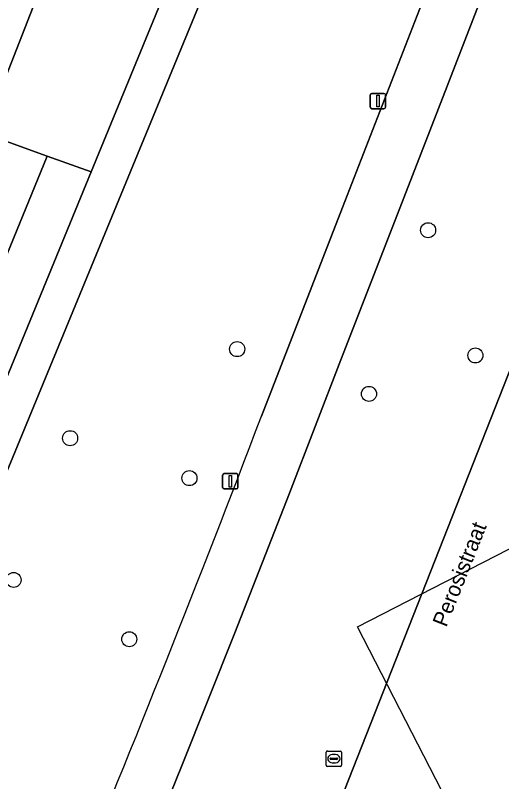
# Model space of a CAD drawing. Extents: x 159039 to 160102, y 381214 to 382524.
# Drawn here: x 159234.6 to 159266.22, y 381765.09 to 381814.95 of the extents above; entities that cross this region are included whole.
import ezdxf

# ---------------------------------------------------------------- set-up
doc = ezdxf.new("R2010")
doc.units = 0
for name, color, linetype in [('IMGEO_Boom', 7, 'Continuous'), ('IMGEO_Erf', 7, 'Continuous'), ('IMGEO_Fietspad_gesloten', 7, 'Continuous'), ('IMGEO_Groenvoorziening', 7, 'Continuous'), ('IMGEO_Lichtmast', 7, 'Continuous'), ('IMGEO_Openbare_ruimte_label', 7, 'Continuous'), ('IMGEO_Pand_vergunning_verleend', 7, 'Continuous'), ('IMGEO_Rioolput', 7, 'Continuous'), ('IMGEO_Voetpad_gesloten', 7, 'Continuous')]:
    doc.layers.add(name, color=color, linetype=linetype)

msp = doc.modelspace()

# ---------------------------------------------------------------- linework, layer by layer
at = {"layer": 'IMGEO_Boom'}
for centre in [(159261.439, 381800.966), (159249.025, 381793.234), (159264.512, 381792.822), (159257.594, 381790.322), (159238.166, 381787.439), (159245.921, 381784.841), (159234.493, 381778.218), (159242.011, 381774.361)]:
    msp.add_circle(centre, 0.489, dxfattribs=at)
at = {"layer": 'IMGEO_Erf'}
msp.add_lwpolyline([(159282.549, 381802.231), (159275.17, 381804.482), (159271.361, 381803.577), (159255.992, 381764.547), (159254.046, 381759.615), (159260.693, 381743.327), (159266.405, 381734.562), (159282.762, 381724.205), (159299.545, 381713.576), (159301.255, 381712.388), (159329.506, 381694.484), (159334.296, 381691.448), (159363.507, 381691.862), (159365.779, 381689.945), (159373.676, 381686.68), (159392.311, 381706.63), (159390.567, 381708.914), (159388.92, 381711.269), (159387.373, 381713.691), (159385.929, 381716.175), (159385.784, 381716.449), (159389.322, 381717.897), (159388.621, 381719.133)], dxfattribs=at)
at = {"layer": 'IMGEO_Fietspad_gesloten'}
for points in [[(159245.41, 381766.074), (159248.874, 381774.767), (159252.432, 381783.859), (159255.761, 381792.533), (159259.294, 381801.63), (159262.666, 381810.334), (159265.238, 381816.981), (159265.624, 381817.98), (159267.07, 381821.715), (159267.143, 381821.904), (159269.522, 381828.182), (159272.818, 381836.965), (159276.096, 381845.849), (159279.258, 381854.636), (159282.043, 381862.23), (159282.57, 381863.665), (159285.739, 381872.489), (159288.955, 381881.636), (159292.107, 381890.78), (159295.191, 381899.96), (159298.233, 381909.034)], [(159268.883, 381836.347), (159267.573, 381832.811), (159266.243, 381829.428), (159262.741, 381820.244), (159261.173, 381816.132), (159255.872, 381802.443), (159250.601, 381788.864)], [(159238.008, 381757.203), (159234.867, 381750), (159234.166, 381748.393), (159233.19, 381746.18), (159236.178, 381744.289), (159238.132, 381748.718), (159238.687, 381750), (159241.89, 381757.405), (159245.41, 381766.074)]]:
    msp.add_lwpolyline(points, dxfattribs=at)
msp.add_arc((158230.839, 382176.134), 1090.822, 337.415168, 339.204962, dxfattribs=at)
at = {"layer": 'IMGEO_Groenvoorziening'}
for points in [[(159297.9, 381940.455), (159281.986, 381900.693), (159250, 381824.014), (159221.44, 381754.675)], [(159255.872, 381802.443), (159261.173, 381816.132), (159262.741, 381820.244), (159258.476, 381822.221), (159255.95, 381824.236), (159253.793, 381826.962), (159253.566, 381828.211), (159253.85, 381830.028), (159255.695, 381832.867), (159258.076, 381835.239), (159259.566, 381837.922), (159260.51, 381840.952), (159259.834, 381843.725), (159270.501, 381868.775), (159279.713, 381866.012), (159282.101, 381872.637), (159285.354, 381881.888), (159288.609, 381891.307), (159291.653, 381900.273), (159294.671, 381909.277)], [(159232.524, 381807.286), (159244.096, 381836.898), (159251.25, 381855.205), (159248.54, 381856.161), (159240.281, 381834.918), (159230.402, 381808.635), (159225.831, 381797.179), (159222.59, 381786.463), (159215.64, 381767.971), (159213.127, 381765.095)], [(159265.624, 381817.98), (159265.238, 381816.981), (159262.666, 381810.334), (159259.294, 381801.63), (159255.761, 381792.533), (159252.432, 381783.859), (159248.874, 381774.767), (159245.41, 381766.074), (159241.89, 381757.405), (159238.687, 381750), (159238.132, 381748.718), (159236.178, 381744.289), (159243.752, 381739.789), (159244.53, 381739.267)], [(159215.788, 381761.4), (159219.145, 381762.943), (159236.678, 381805.789), (159232.524, 381807.286), (159214.278, 381760.596)], [(159246.771, 381740.627), (159248.53, 381745.637), (159250.252, 381750), (159254.046, 381759.615), (159255.992, 381764.547), (159271.361, 381803.577)], [(159250.601, 381788.864), (159255.872, 381802.443)]]:
    msp.add_lwpolyline(points, dxfattribs=at)
for points in [[(159232.524, 381807.286), (159236.678, 381805.789), (159239.53, 381804.761), (159250, 381830.259), (159251.479, 381833.805), (159244.096, 381836.898)], [(159223.106, 381764.764), (159239.53, 381804.761), (159236.678, 381805.789), (159219.145, 381762.943)]]:
    msp.add_lwpolyline(points, close=True, dxfattribs=at)
msp.add_arc((158230.839, 382176.134), 1090.822, 337.415168, 339.204962, dxfattribs=at)
at = {"layer": 'IMGEO_Lichtmast'}
for p, q in [((159257.776, 381809.869), (159258.566, 381809.869)), ((159258.566, 381809.869), (159257.776, 381809.869)), ((159257.676, 381808.969), (159257.676, 381809.769)), ((159257.676, 381809.769), (159257.676, 381808.969)), ((159258.666, 381809.769), (159258.666, 381808.969)), ((159258.666, 381808.969), (159258.666, 381809.769)), ((159258.566, 381808.869), (159257.776, 381808.869)), ((159257.776, 381808.869), (159258.566, 381808.869)), ((159248.081, 381784.239), (159248.081, 381785.039)), ((159248.081, 381785.039), (159248.081, 381784.239)), ((159248.181, 381785.139), (159248.971, 381785.139)), ((159248.971, 381785.139), (159248.181, 381785.139)), ((159249.071, 381785.039), (159249.071, 381784.239)), ((159249.071, 381784.239), (159249.071, 381785.039)), ((159248.971, 381784.139), (159248.181, 381784.139)), ((159248.181, 381784.139), (159248.971, 381784.139))]:
    msp.add_line(p, q, dxfattribs=at)
for points in [[(159258.096, 381809.744), (159258.246, 381809.744), (159258.246, 381808.994), (159258.096, 381808.994), (159258.096, 381809.744)], [(159248.501, 381785.014), (159248.651, 381785.014), (159248.651, 381784.264), (159248.501, 381784.264), (159248.501, 381785.014)]]:
    msp.add_lwpolyline(points, dxfattribs=at)
for centre, start, end in [((159257.776, 381809.769), 90, 180), ((159257.776, 381809.769), 90, 180), ((159258.566, 381809.769), 0, 90), ((159258.566, 381809.769), 360, 90), ((159257.776, 381808.969), 180, 270), ((159257.776, 381808.969), 180, 270), ((159258.566, 381808.969), 270, 0), ((159258.566, 381808.969), 270, 0), ((159248.181, 381785.039), 90, 180), ((159248.181, 381785.039), 90, 180), ((159248.971, 381785.039), 0, 90), ((159248.971, 381785.039), 360, 90), ((159248.181, 381784.239), 180, 270), ((159248.181, 381784.239), 180, 270), ((159248.971, 381784.239), 270, 0), ((159248.971, 381784.239), 270, 0)]:
    msp.add_arc(centre, 0.1, start, end, dxfattribs=at)
at = {"layer": 'IMGEO_Pand_vergunning_verleend'}
msp.add_lwpolyline([(159256.857, 381775.176), (159277.276, 381785.665), (159290.175, 381760.905), (159283.997, 381757.686), (159283.084, 381759.439), (159274.613, 381755.025), (159275.738, 381753.056), (159269.788, 381750)], close=True, dxfattribs=at)
at = {"layer": 'IMGEO_Rioolput'}
for p, q in [((159254.813, 381766.164), (159254.813, 381767.016)), ((159254.888, 381767.09), (159255.74, 381767.09)), ((159255.814, 381767.016), (159255.814, 381766.164)), ((159255.072, 381766.584), (159255.072, 381766.596)), ((159255.51, 381766.547), (159255.112, 381766.547)), ((159255.115, 381766.633), (159255.513, 381766.633)), ((159255.301, 381766.87), (159255.326, 381766.87)), ((159255.556, 381766.596), (159255.556, 381766.584)), ((159255.74, 381766.09), (159254.888, 381766.09)), ((159255.324, 381766.31), (159255.299, 381766.31))]:
    msp.add_line(p, q, dxfattribs=at)
for points in [[(159254.813, 381766.164), (159254.813, 381767.016)], [(159254.888, 381767.09), (159255.74, 381767.09)], [(159255.814, 381767.016), (159255.814, 381766.164)], [(159255.74, 381766.09), (159254.888, 381766.09)]]:
    msp.add_lwpolyline(points, dxfattribs=at)
for centre, radius, start, end in [((159254.89, 381767.014), 0.0765, 91.552, 178.448), ((159254.89, 381767.014), 0.0765, 91.552, 178.448), ((159255.738, 381767.014), 0.0765, 1.552, 88.448), ((159255.738, 381767.014), 0.0765, 1.552, 88.448), ((159255.112, 381766.593), 0.0403, 85.8775, 175.7526), ((159255.109, 381766.583), 0.0366, 178.938, 274.7102), ((159255.513, 381766.59), 0.043, 264.8664, 352.4533), ((159255.517, 381766.595), 0.0386, 1.7309, 96.639), ((159254.89, 381766.166), 0.0765, 181.552, 268.448), ((159254.89, 381766.166), 0.0765, 181.552, 268.448), ((159255.738, 381766.166), 0.0765, 271.552, 358.448), ((159255.738, 381766.166), 0.0765, 271.552, 358.448)]:
    msp.add_arc(centre, radius, start, end, dxfattribs=at)
for centre, major_axis, ratio, start_param, end_param in [((159255.3, 381766.59), (-0.387, 0.002), 0.722429, 4.712389, 7.853982), ((159255.325, 381766.59), (-0.39, 0.002), 0.717154, 1.570796, 4.712389)]:
    msp.add_ellipse(centre, major_axis=major_axis, ratio=ratio, start_param=start_param, end_param=end_param, dxfattribs=at)
at = {"layer": 'IMGEO_Voetpad_gesloten'}
for points in [[(159283.476, 381910.504), (159259.233, 381852.39), (159251.479, 381833.805), (159250, 381830.259), (159239.53, 381804.761), (159223.106, 381764.764), (159221.976, 381762.012), (159221.116, 381759.918), (159219.058, 381755.041), (159218.32, 381753.132), (159217.078, 381750), (159216.933, 381749.634), (159213.209, 381739.961), (159212.069, 381736.55), (159210.068, 381729.292), (159209.429, 381727.403), (159208.616, 381723.52), (159208.262, 381721.245), (159207.669, 381717.039), (159207.255, 381712.812)], [(159213.138, 381733.334), (159215.893, 381740.993), (159219.698, 381750), (159219.743, 381750.107), (159221.44, 381754.675), (159250, 381824.014), (159281.986, 381900.693)]]:
    msp.add_lwpolyline(points, dxfattribs=at)

# ---------------------------------------------------------------- texts
at = {"layer": 'IMGEO_Openbare_ruimte_label'}
msp.add_text('Perosistraat', height=1, rotation=68.2837, dxfattribs=at).set_placement((159262.62, 381775.095))

doc.saveas('drawing.dxf')
